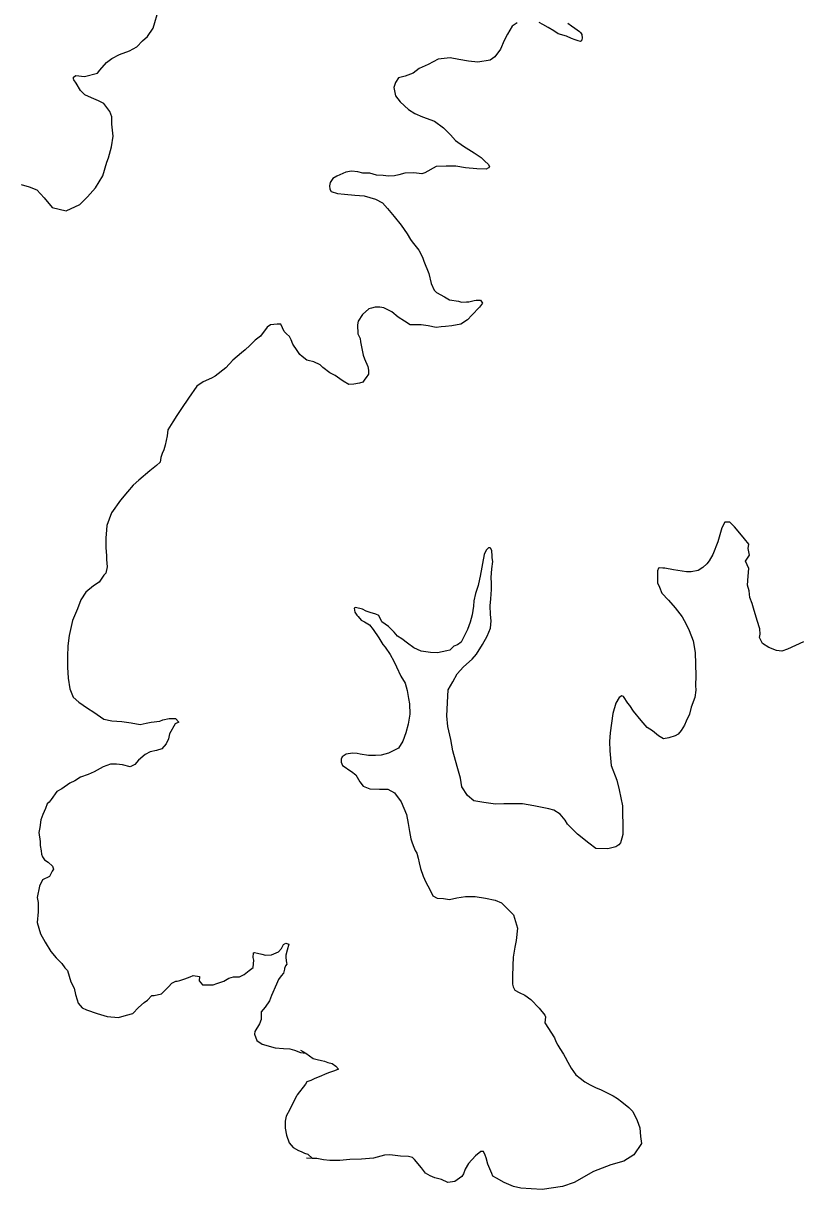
# Model space of a CAD drawing. Extents: x 1377389 to 1380723, y 1168351 to 1170484.
# Drawn here: x 1377629.48 to 1377662.47, y 1170282.77 to 1170332.41 of the extents above; entities that cross this region are included whole.
import ezdxf

# ---------------------------------------------------------------- set-up
doc = ezdxf.new("R2010")
doc.units = 0
doc.layers.add('B_Fill', color=7, linetype='Continuous')

msp = doc.modelspace()

# ---------------------------------------------------------------- linework, layer by layer
at = {"layer": 'B_Fill'}
for points in [[(1377631.723, 1170329.859), (1377631.621, 1170330.008), (1377631.611, 1170330.038), (1377631.619, 1170330.128), (1377631.709, 1170330.199), (1377632.079, 1170330.154), (1377632.628, 1170330.292), (1377632.736, 1170330.414), (1377633.021, 1170330.749), (1377633.249, 1170330.913), (1377633.567, 1170331.087), (1377633.995, 1170331.244), (1377634.303, 1170331.419), (1377634.549, 1170331.663), (1377634.767, 1170331.846), (1377635.002, 1170332.21), (1377635.251, 1170333.026)], [(1377650.496, 1170332.438), (1377650.278, 1170332.285), (1377650.082, 1170331.952), (1377649.936, 1170331.68), (1377649.781, 1170331.317), (1377649.535, 1170330.983), (1377649.347, 1170330.84), (1377648.818, 1170330.763), (1377648.427, 1170330.808), (1377648.016, 1170330.873), (1377647.645, 1170330.948), (1377647.136, 1170330.891), (1377646.709, 1170330.655), (1377646.321, 1170330.489), (1377646.064, 1170330.286), (1377645.725, 1170330.161), (1377645.446, 1170330.087), (1377645.319, 1170329.895), (1377645.241, 1170329.684), (1377645.316, 1170329.324), (1377645.509, 1170329.066), (1377645.874, 1170328.75), (1377646.136, 1170328.573), (1377646.458, 1170328.427), (1377646.98, 1170328.254), (1377647.354, 1170327.968), (1377647.648, 1170327.662), (1377647.871, 1170327.424), (1377648.214, 1170327.188), (1377648.668, 1170326.894), (1377648.96, 1170326.707), (1377649.122, 1170326.549), (1377649.264, 1170326.421), (1377649.315, 1170326.321), (1377649.276, 1170326.261), (1377649.167, 1170326.199), (1377648.777, 1170326.214), (1377648.286, 1170326.268), (1377647.875, 1170326.332), (1377647.475, 1170326.337), (1377647.045, 1170326.321), (1377646.559, 1170326.054), (1377646.439, 1170326.013), (1377646.099, 1170326.048), (1377645.709, 1170326.033), (1377645.45, 1170325.97), (1377645.27, 1170325.927), (1377645.01, 1170325.914), (1377644.79, 1170325.941), (1377644.51, 1170325.957), (1377644.219, 1170326.033), (1377643.929, 1170326.029), (1377643.708, 1170326.087), (1377643.448, 1170326.123), (1377643.208, 1170326.08), (1377642.82, 1170325.905), (1377642.652, 1170325.802), (1377642.534, 1170325.64), (1377642.506, 1170325.5), (1377642.527, 1170325.35), (1377642.579, 1170325.26), (1377642.84, 1170325.173), (1377643.15, 1170325.137), (1377643.591, 1170325.093), (1377643.981, 1170325.068), (1377644.463, 1170324.935), (1377644.755, 1170324.768), (1377644.968, 1170324.53), (1377645.263, 1170324.184)], [(1377652.647, 1170332.417), (1377652.798, 1170332.309), (1377652.949, 1170332.201), (1377653.141, 1170332.063), (1377653.182, 1170332.023), (1377653.243, 1170331.934), (1377653.255, 1170331.774), (1377653.226, 1170331.663), (1377653.187, 1170331.643), (1377653.086, 1170331.661), (1377652.956, 1170331.71), (1377652.805, 1170331.768), (1377652.584, 1170331.865), (1377652.242, 1170331.971), (1377652.051, 1170332.098), (1377651.809, 1170332.235), (1377651.587, 1170332.363), (1377651.426, 1170332.441)], [(1377629.392, 1170325.555), (1377629.723, 1170325.46), (1377630.055, 1170325.324), (1377630.36, 1170324.988), (1377630.706, 1170324.571), (1377631.298, 1170324.439), (1377631.885, 1170324.698), (1377632.21, 1170325.024), (1377632.545, 1170325.409), (1377632.858, 1170325.915), (1377633.03, 1170326.509), (1377633.098, 1170326.69), (1377633.231, 1170327.163), (1377633.305, 1170327.605), (1377633.248, 1170328.126), (1377633.244, 1170328.436), (1377633.16, 1170328.656), (1377632.906, 1170329.003), (1377632.684, 1170329.11), (1377632.382, 1170329.246), (1377632.1, 1170329.363), (1377631.908, 1170329.55), (1377631.723, 1170329.859)], [(1377645.263, 1170324.184), (1377645.558, 1170323.817), (1377645.812, 1170323.45), (1377645.946, 1170323.211), (1377646.017, 1170323.112), (1377646.311, 1170322.765), (1377646.465, 1170322.467), (1377646.518, 1170322.287), (1377646.734, 1170321.769), (1377646.83, 1170321.339), (1377646.954, 1170321.05), (1377647.065, 1170320.952), (1377647.397, 1170320.766), (1377647.609, 1170320.638), (1377647.99, 1170320.583), (1377648.12, 1170320.545), (1377648.33, 1170320.558), (1377648.44, 1170320.559), (1377648.659, 1170320.622), (1377648.749, 1170320.633), (1377648.929, 1170320.626), (1377649.011, 1170320.497), (1377648.893, 1170320.335), (1377648.558, 1170319.99), (1377648.38, 1170319.797), (1377648.092, 1170319.613), (1377647.713, 1170319.538), (1377647.444, 1170319.504), (1377647.254, 1170319.491), (1377647.044, 1170319.469), (1377646.703, 1170319.534), (1377646.413, 1170319.58), (1377645.943, 1170319.584), (1377645.691, 1170319.741), (1377645.428, 1170319.908), (1377645.155, 1170320.135), (1377644.823, 1170320.301), (1377644.643, 1170320.328), (1377644.453, 1170320.336), (1377644.293, 1170320.294), (1377644.174, 1170320.262), (1377643.907, 1170320.018), (1377643.731, 1170319.735), (1377643.703, 1170319.575), (1377643.708, 1170319.194), (1377643.81, 1170319.005), (1377643.832, 1170318.855), (1377643.939, 1170318.285), (1377643.991, 1170318.136), (1377644.136, 1170317.807), (1377644.168, 1170317.657), (1377644.17, 1170317.487), (1377644.072, 1170317.335), (1377644.003, 1170317.264), (1377643.924, 1170317.143), (1377643.785, 1170317.091), (1377643.545, 1170317.048), (1377643.326, 1170317.035), (1377643.094, 1170317.182), (1377642.952, 1170317.28), (1377642.75, 1170317.428), (1377642.519, 1170317.535), (1377642.216, 1170317.761), (1377642.104, 1170317.88), (1377641.843, 1170318.007), (1377641.602, 1170318.064), (1377641.542, 1170318.083), (1377641.35, 1170318.231), (1377641.249, 1170318.32), (1377641.136, 1170318.488), (1377640.943, 1170318.756), (1377640.871, 1170318.946), (1377640.799, 1170319.085), (1377640.677, 1170319.204), (1377640.576, 1170319.303)], [(1377640.576, 1170319.303), (1377640.429, 1170319.615), (1377640.279, 1170319.613), (1377639.989, 1170319.579), (1377639.85, 1170319.487), (1377639.565, 1170319.092), (1377639.348, 1170318.929), (1377639.111, 1170318.705), (1377638.923, 1170318.512), (1377638.755, 1170318.389), (1377638.399, 1170318.073), (1377638.094, 1170317.748), (1377637.648, 1170317.391), (1377637.489, 1170317.309), (1377637.131, 1170317.153), (1377636.864, 1170316.969), (1377636.511, 1170316.463), (1377636.207, 1170316.017), (1377636.011, 1170315.724), (1377635.835, 1170315.451), (1377635.629, 1170315.117), (1377635.593, 1170314.856), (1377635.518, 1170314.464), (1377635.461, 1170314.263), (1377635.393, 1170314.101), (1377635.335, 1170313.93), (1377635.308, 1170313.729), (1377635.15, 1170313.587), (1377634.863, 1170313.372), (1377634.388, 1170312.964), (1377634.151, 1170312.751), (1377633.905, 1170312.467), (1377633.61, 1170312.111), (1377633.227, 1170311.585), (1377633.035, 1170311.041), (1377633.01, 1170310.67), (1377632.992, 1170310.509), (1377632.988, 1170310.088), (1377633.012, 1170309.767), (1377633.015, 1170309.597), (1377633.049, 1170309.287), (1377632.983, 1170309.015), (1377632.904, 1170308.924), (1377632.708, 1170308.63), (1377632.47, 1170308.477), (1377632.144, 1170308.201), (1377631.928, 1170307.878), (1377631.783, 1170307.495), (1377631.57, 1170307), (1377631.429, 1170306.357), (1377631.375, 1170305.915), (1377631.361, 1170305.464), (1377631.358, 1170305.013), (1377631.384, 1170304.542), (1377631.46, 1170304.082), (1377631.605, 1170303.733), (1377631.838, 1170303.516), (1377632.212, 1170303.27), (1377632.475, 1170303.093), (1377632.899, 1170302.799), (1377633.25, 1170302.723), (1377633.67, 1170302.699), (1377634.071, 1170302.645), (1377634.453, 1170302.57), (1377634.702, 1170302.623), (1377634.911, 1170302.667), (1377635.291, 1170302.712), (1377635.42, 1170302.764), (1377635.68, 1170302.818), (1377635.96, 1170302.822), (1377636.092, 1170302.663), (1377635.933, 1170302.601), (1377635.698, 1170302.176), (1377635.652, 1170301.955), (1377635.554, 1170301.743), (1377635.367, 1170301.53), (1377635.138, 1170301.457), (1377634.869, 1170301.403), (1377634.66, 1170301.29), (1377634.374, 1170301.045), (1377634.226, 1170300.873), (1377634.027, 1170300.769), (1377633.696, 1170300.855), (1377633.436, 1170300.881), (1377633.186, 1170300.878), (1377632.877, 1170300.763), (1377632.49, 1170300.557), (1377632.231, 1170300.444), (1377631.913, 1170300.329), (1377631.675, 1170300.165), (1377631.456, 1170300.072), (1377631.119, 1170299.836), (1377630.901, 1170299.713), (1377630.665, 1170299.379), (1377630.577, 1170299.267), (1377630.488, 1170299.196), (1377630.421, 1170298.995), (1377630.304, 1170298.732), (1377630.217, 1170298.511), (1377630.182, 1170298.179), (1377630.145, 1170297.968)], [(1377662.67, 1170306.081), (1377662.331, 1170305.937), (1377661.993, 1170305.782), (1377661.755, 1170305.688), (1377661.524, 1170305.715), (1377661.202, 1170305.841), (1377660.93, 1170306.018), (1377660.807, 1170306.277), (1377660.797, 1170306.277), (1377660.835, 1170306.418), (1377660.812, 1170306.648), (1377660.707, 1170306.997), (1377660.634, 1170307.236), (1377660.582, 1170307.426), (1377660.488, 1170307.715), (1377660.395, 1170307.975), (1377660.361, 1170308.255), (1377660.298, 1170308.504), (1377660.323, 1170308.885), (1377660.349, 1170309.206), (1377660.205, 1170309.515), (1377660.371, 1170309.778), (1377660.318, 1170310.057), (1377660.355, 1170310.248), (1377660.162, 1170310.476), (1377660.04, 1170310.625), (1377659.736, 1170310.981), (1377659.543, 1170311.179), (1377659.333, 1170311.176), (1377659.206, 1170310.934), (1377659.034, 1170310.341), (1377658.811, 1170309.807), (1377658.664, 1170309.535), (1377658.566, 1170309.403), (1377658.398, 1170309.25), (1377658.19, 1170309.117), (1377657.9, 1170309.063), (1377657.69, 1170309.061), (1377657.139, 1170309.154), (1377656.778, 1170309.219), (1377656.688, 1170309.218), (1377656.548, 1170309.236), (1377656.498, 1170309.225), (1377656.46, 1170309.104), (1377656.462, 1170308.914), (1377656.456, 1170308.603), (1377656.549, 1170308.414), (1377656.642, 1170308.155), (1377656.926, 1170307.868), (1377657.22, 1170307.532), (1377657.515, 1170307.145), (1377657.679, 1170306.836), (1377657.813, 1170306.568), (1377657.978, 1170306.129)], [(1377657.978, 1170306.129), (1377658.065, 1170305.629), (1377658.088, 1170304.638), (1377658.083, 1170304.227), (1377658.096, 1170304.027), (1377658.05, 1170303.716), (1377657.895, 1170303.313), (1377657.819, 1170303.011), (1377657.683, 1170302.709), (1377657.605, 1170302.538), (1377657.468, 1170302.315), (1377657.34, 1170302.153), (1377657.221, 1170302.082), (1377656.942, 1170301.998), (1377656.722, 1170301.965), (1377656.501, 1170302.092), (1377656.248, 1170302.299), (1377656.016, 1170302.446), (1377655.762, 1170302.743), (1377655.437, 1170303.13), (1377655.284, 1170303.378), (1377655.193, 1170303.477), (1377655.019, 1170303.755), (1377654.949, 1170303.795), (1377654.83, 1170303.713), (1377654.693, 1170303.481), (1377654.568, 1170303.038), (1377654.449, 1170302.215), (1377654.424, 1170301.844), (1377654.439, 1170301.454), (1377654.487, 1170300.823), (1377654.735, 1170300.205), (1377654.831, 1170299.786), (1377654.969, 1170299.106), (1377654.974, 1170298.746), (1377654.989, 1170298.335), (1377654.985, 1170297.884), (1377654.947, 1170297.733), (1377654.89, 1170297.532), (1377654.821, 1170297.451), (1377654.692, 1170297.359), (1377654.353, 1170297.275), (1377653.843, 1170297.298), (1377653.54, 1170297.524), (1377653.055, 1170297.899), (1377652.629, 1170298.324), (1377652.527, 1170298.503), (1377652.314, 1170298.76), (1377652.052, 1170298.917), (1377651.841, 1170298.974), (1377651.199, 1170299.106), (1377650.718, 1170299.19), (1377650.328, 1170299.195), (1377649.928, 1170299.189), (1377649.568, 1170299.185), (1377649.077, 1170299.248), (1377648.646, 1170299.323), (1377648.373, 1170299.55), (1377648.138, 1170299.917), (1377648.073, 1170300.287), (1377647.937, 1170300.776), (1377647.758, 1170301.445), (1377647.662, 1170301.924), (1377647.545, 1170302.484), (1377647.499, 1170302.944), (1377647.538, 1170303.776), (1377647.555, 1170304.047), (1377647.76, 1170304.39), (1377647.936, 1170304.723), (1377648.212, 1170305.027), (1377648.578, 1170305.343), (1377648.755, 1170305.556), (1377649.02, 1170305.97), (1377649.215, 1170306.333), (1377649.361, 1170306.666), (1377649.387, 1170306.977), (1377649.353, 1170307.257), (1377649.338, 1170307.627), (1377649.374, 1170307.918), (1377649.399, 1170308.319), (1377649.406, 1170308.59), (1377649.383, 1170308.83), (1377649.408, 1170309.201), (1377649.454, 1170309.512), (1377649.432, 1170309.662), (1377649.431, 1170309.752), (1377649.418, 1170309.963), (1377649.377, 1170310.062), (1377649.336, 1170310.092), (1377649.266, 1170310.091), (1377649.178, 1170309.989), (1377649.08, 1170309.808), (1377648.912, 1170308.884), (1377648.894, 1170308.753), (1377648.837, 1170308.482), (1377648.722, 1170308.14), (1377648.646, 1170307.828), (1377648.628, 1170307.608), (1377648.583, 1170307.236), (1377648.497, 1170306.925), (1377648.381, 1170306.613)], [(1377648.381, 1170306.613), (1377648.108, 1170306.078), (1377647.95, 1170305.956), (1377647.791, 1170305.904), (1377647.623, 1170305.731), (1377647.493, 1170305.709), (1377647.104, 1170305.624), (1377646.804, 1170305.63), (1377646.413, 1170305.695), (1377646.101, 1170305.831), (1377645.829, 1170306.038), (1377645.586, 1170306.215), (1377645.405, 1170306.333), (1377645.253, 1170306.501), (1377645.131, 1170306.62), (1377645.019, 1170306.738), (1377644.727, 1170306.945), (1377644.603, 1170307.214), (1377644.482, 1170307.272), (1377644.232, 1170307.339), (1377644.071, 1170307.397), (1377643.91, 1170307.475), (1377643.619, 1170307.551), (1377643.549, 1170307.52), (1377643.581, 1170307.35), (1377643.673, 1170307.221), (1377643.724, 1170307.172), (1377643.856, 1170307.013), (1377643.997, 1170306.935), (1377644.208, 1170306.818), (1377644.371, 1170306.609), (1377644.606, 1170306.252), (1377644.769, 1170305.974), (1377644.871, 1170305.855), (1377645.085, 1170305.547), (1377645.239, 1170305.268), (1377645.352, 1170305.03), (1377645.547, 1170304.631), (1377645.721, 1170304.333), (1377645.815, 1170304.014), (1377645.869, 1170303.674), (1377645.912, 1170303.454), (1377645.928, 1170303.013), (1377645.853, 1170302.582), (1377645.758, 1170302.21), (1377645.623, 1170301.857), (1377645.437, 1170301.564), (1377645.298, 1170301.492), (1377645.019, 1170301.348), (1377644.7, 1170301.264), (1377644.461, 1170301.251), (1377644.161, 1170301.257), (1377643.81, 1170301.312), (1377643.68, 1170301.331), (1377643.489, 1170301.348), (1377643.21, 1170301.304), (1377643.051, 1170301.192), (1377643.003, 1170301.091), (1377643.004, 1170300.971), (1377643.056, 1170300.821), (1377643.177, 1170300.753), (1377643.328, 1170300.645), (1377643.449, 1170300.566), (1377643.621, 1170300.428), (1377643.795, 1170300.13), (1377643.937, 1170299.951), (1377644.219, 1170299.825), (1377644.639, 1170299.81), (1377644.989, 1170299.815), (1377645.271, 1170299.659), (1377645.556, 1170299.272), (1377645.783, 1170298.744), (1377645.848, 1170298.354), (1377645.903, 1170298.014), (1377645.967, 1170297.704), (1377646.019, 1170297.535), (1377646.101, 1170297.345), (1377646.153, 1170297.206), (1377646.225, 1170297.086), (1377646.278, 1170296.877), (1377646.32, 1170296.687), (1377646.383, 1170296.447), (1377646.488, 1170296.108), (1377646.611, 1170295.859), (1377646.775, 1170295.551), (1377646.908, 1170295.282), (1377647.09, 1170295.174), (1377647.36, 1170295.158), (1377647.611, 1170295.121), (1377647.93, 1170295.186), (1377648.299, 1170295.251), (1377648.709, 1170295.246), (1377649.15, 1170295.182), (1377649.561, 1170295.087), (1377649.823, 1170294.98), (1377650.096, 1170294.703), (1377650.339, 1170294.466), (1377650.507, 1170293.897), (1377650.443, 1170293.376), (1377650.397, 1170293.094), (1377650.323, 1170292.663)], [(1377630.145, 1170297.968), (1377630.19, 1170297.588), (1377630.202, 1170297.418), (1377630.236, 1170297.188), (1377630.258, 1170297.048), (1377630.289, 1170296.938), (1377630.381, 1170296.809), (1377630.532, 1170296.711), (1377630.715, 1170296.533), (1377630.735, 1170296.493), (1377630.757, 1170296.413), (1377630.708, 1170296.332), (1377630.591, 1170296.1), (1377630.293, 1170295.955), (1377630.166, 1170295.683), (1377630.073, 1170295.21), (1377630.106, 1170294.99), (1377630.111, 1170294.6), (1377630.068, 1170294.138), (1377630.204, 1170293.659), (1377630.409, 1170293.311), (1377630.645, 1170292.913), (1377630.869, 1170292.635), (1377631.112, 1170292.398), (1377631.245, 1170292.21), (1377631.357, 1170292.101), (1377631.493, 1170291.622), (1377631.647, 1170291.353), (1377631.701, 1170291.083), (1377631.774, 1170290.844), (1377631.816, 1170290.704), (1377631.989, 1170290.506), (1377632.17, 1170290.418), (1377632.622, 1170290.264), (1377633.044, 1170290.14), (1377633.535, 1170290.096), (1377633.874, 1170290.201), (1377634.133, 1170290.275), (1377634.38, 1170290.519), (1377634.627, 1170290.733), (1377634.755, 1170290.835), (1377634.943, 1170291.028), (1377635.043, 1170291.04), (1377635.362, 1170291.104), (1377635.658, 1170291.409), (1377635.796, 1170291.562), (1377635.965, 1170291.644), (1377636.025, 1170291.645), (1377636.134, 1170291.667), (1377636.353, 1170291.75), (1377636.572, 1170291.823), (1377636.702, 1170291.885), (1377636.972, 1170291.849), (1377636.965, 1170291.658), (1377637.107, 1170291.49), (1377637.557, 1170291.496), (1377637.717, 1170291.548), (1377638.015, 1170291.643), (1377638.224, 1170291.766), (1377638.423, 1170291.829), (1377638.683, 1170291.833), (1377638.882, 1170291.926), (1377639.089, 1170292.099), (1377639.258, 1170292.222), (1377639.283, 1170292.543), (1377639.262, 1170292.653), (1377639.269, 1170292.853), (1377639.319, 1170292.864), (1377639.449, 1170292.836), (1377639.62, 1170292.798), (1377639.781, 1170292.75), (1377640.041, 1170292.764), (1377640.239, 1170292.857), (1377640.339, 1170292.899), (1377640.467, 1170293.031), (1377640.545, 1170293.212), (1377640.644, 1170293.264), (1377640.694, 1170293.254), (1377640.774, 1170293.225), (1377640.698, 1170292.964), (1377640.651, 1170292.753), (1377640.653, 1170292.632), (1377640.675, 1170292.432), (1377640.686, 1170292.372), (1377640.637, 1170292.301), (1377640.589, 1170292.19), (1377640.589, 1170292.16), (1377640.542, 1170291.989), (1377640.443, 1170291.877), (1377640.335, 1170291.716), (1377640.258, 1170291.514), (1377640.045, 1170291.03), (1377639.958, 1170290.808), (1377639.771, 1170290.545), (1377639.594, 1170290.342), (1377639.599, 1170290.011), (1377639.521, 1170289.83), (1377639.335, 1170289.506), (1377639.317, 1170289.396), (1377639.411, 1170289.116), (1377639.643, 1170288.959)], [(1377650.323, 1170292.663), (1377650.307, 1170292.312), (1377650.293, 1170291.841), (1377650.298, 1170291.52), (1377650.319, 1170291.4), (1377650.391, 1170291.261), (1377650.572, 1170291.163), (1377650.814, 1170291.046), (1377651.076, 1170290.859), (1377651.421, 1170290.503), (1377651.665, 1170290.196), (1377651.696, 1170290.126), (1377651.669, 1170289.875), (1377652.077, 1170289.24), (1377652.139, 1170289.08), (1377652.221, 1170288.921), (1377652.303, 1170288.782), (1377652.456, 1170288.543), (1377652.538, 1170288.414), (1377652.641, 1170288.195), (1377652.794, 1170287.937), (1377652.988, 1170287.659), (1377653.17, 1170287.511), (1377653.372, 1170287.363), (1377653.594, 1170287.226), (1377653.855, 1170287.109), (1377654.036, 1170287.032), (1377654.378, 1170286.866), (1377654.57, 1170286.768), (1377654.761, 1170286.65), (1377654.943, 1170286.513), (1377655.246, 1170286.266), (1377655.408, 1170286.098), (1377655.593, 1170285.72), (1377655.717, 1170285.401), (1377655.742, 1170285.03), (1377655.786, 1170284.741), (1377655.452, 1170284.255), (1377655.036, 1170283.989), (1377654.478, 1170283.831), (1377653.741, 1170283.551), (1377652.917, 1170283.079), (1377652.419, 1170282.912), (1377651.551, 1170282.771), (1377651.091, 1170282.805), (1377650.65, 1170282.839), (1377650.329, 1170282.905), (1377649.937, 1170283.08), (1377649.605, 1170283.256), (1377649.454, 1170283.344), (1377649.412, 1170283.454), (1377649.247, 1170283.852), (1377649.174, 1170284.122), (1377649.132, 1170284.241), (1377649.06, 1170284.391), (1377648.95, 1170284.399), (1377648.712, 1170284.206), (1377648.426, 1170283.891), (1377648.28, 1170283.649), (1377648.202, 1170283.448), (1377648.134, 1170283.326), (1377647.836, 1170283.122), (1377647.537, 1170283.078), (1377647.265, 1170283.205), (1377646.994, 1170283.281), (1377646.783, 1170283.359), (1377646.592, 1170283.476), (1377646.419, 1170283.704), (1377646.124, 1170284.051), (1377646.033, 1170284.14), (1377645.872, 1170284.188), (1377645.522, 1170284.203), (1377645.072, 1170284.247), (1377644.842, 1170284.244), (1377644.383, 1170284.118), (1377643.864, 1170284.071), (1377643.374, 1170284.055), (1377642.944, 1170284.009), (1377642.514, 1170284.013), (1377642.244, 1170284.04), (1377641.973, 1170284.096), (1377641.783, 1170284.094), (1377641.523, 1170284.11)], [(1377639.643, 1170288.959), (1377640.196, 1170288.806), (1377640.546, 1170288.781), (1377640.816, 1170288.765), (1377641.017, 1170288.708), (1377641.269, 1170288.611), (1377641.495, 1170288.578)], [(1377641.273, 1170288.705), (1377641.495, 1170288.578), (1377641.818, 1170288.352), (1377641.978, 1170288.314), (1377642.169, 1170288.266), (1377642.289, 1170288.238), (1377642.44, 1170288.18), (1377642.621, 1170288.142), (1377642.782, 1170288.034), (1377642.884, 1170287.905), (1377642.725, 1170287.833), (1377642.506, 1170287.76), (1377642.327, 1170287.687), (1377642.138, 1170287.605), (1377641.879, 1170287.501), (1377641.71, 1170287.419), (1377641.541, 1170287.356)], [(1377641.541, 1170287.356), (1377641.487, 1170287.261), (1377641.124, 1170286.805), (1377641.104, 1170286.744), (1377640.861, 1170286.28), (1377640.822, 1170286.189), (1377640.666, 1170285.906), (1377640.619, 1170285.685), (1377640.623, 1170285.394), (1377640.677, 1170285.094), (1377640.792, 1170284.765), (1377640.955, 1170284.567), (1377641.186, 1170284.44), (1377641.297, 1170284.401), (1377641.448, 1170284.323), (1377641.579, 1170284.275), (1377641.783, 1170284.094)]]:
    msp.add_lwpolyline(points, dxfattribs=at)

doc.saveas('drawing.dxf')
